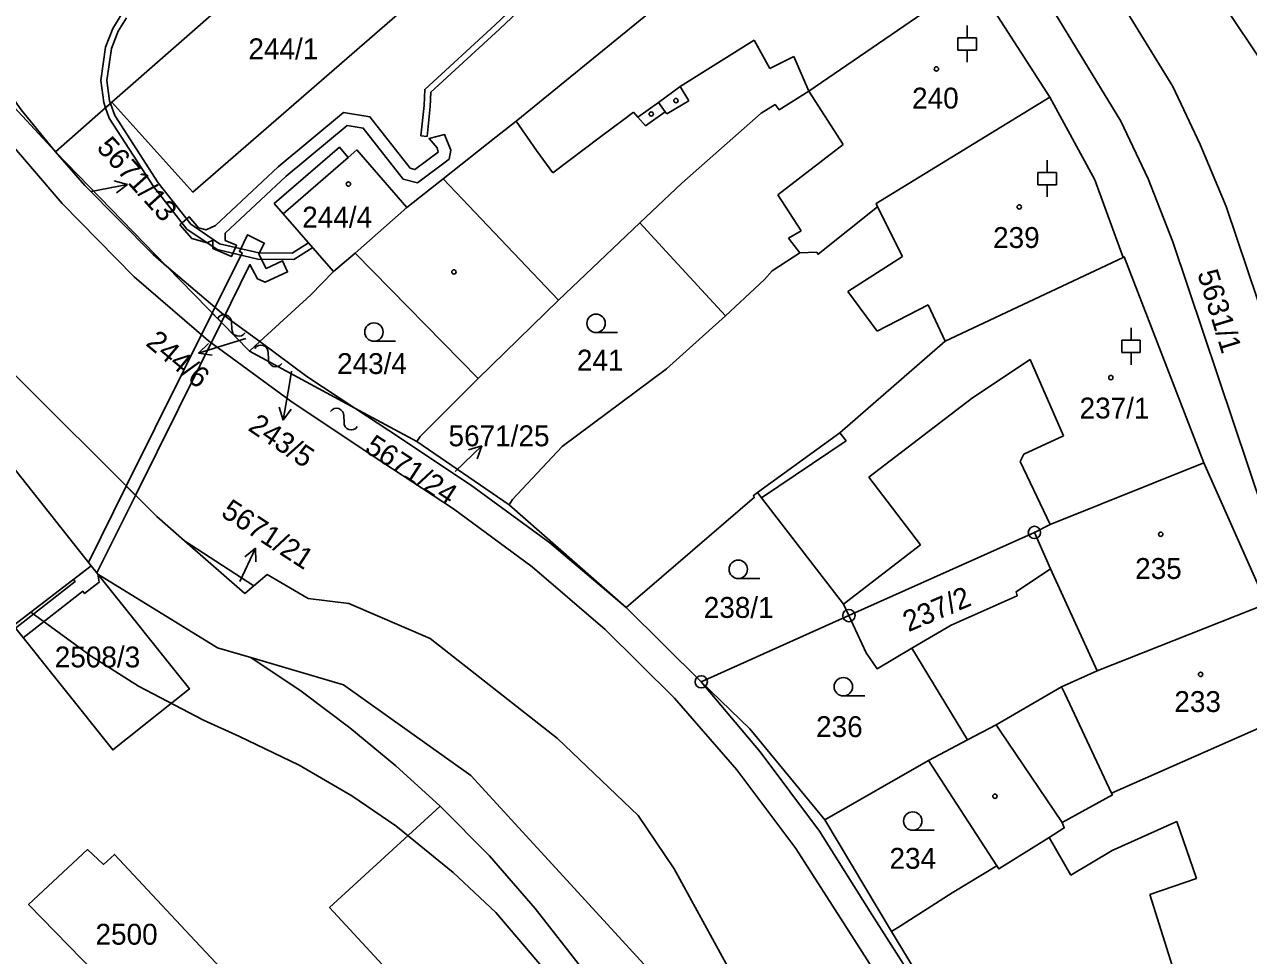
# Model space of a CAD drawing. Extents: x -644096 to -634268, y -1141430 to -1133463.
# Drawn here: x -639215.1 to -639115.5, y -1138537 to -1138461.3 of the extents above; entities that cross this region are included whole.
import ezdxf

# ---------------------------------------------------------------- set-up
doc = ezdxf.new("R2010")
doc.units = 0
for name, color, linetype in [('_CIVIL_CONSTRUCTION', 7, 'Continuous'), ('B_Hranice _3D', 7, 'Continuous'), ('M_Svah_Nasyp', 7, 'Continuous'), ('M_Svah_Zarez', 7, 'Continuous'), ('svrsek_osa_sjezdy', 7, 'Continuous'), ('svrsek_osa_terminal_VRT', 7, 'Continuous'), ('svrsek_osa_VRT', 7, 'Continuous'), ('svrsek_popisy_VRT', 7, 'Continuous'), ('terminal_VRT', 7, 'Continuous')]:
    doc.layers.add(name, color=color, linetype=linetype)

msp = doc.modelspace()

# ---------------------------------------------------------------- linework, layer by layer
at = {"layer": '_CIVIL_CONSTRUCTION'}
for centre, radius in [((-639132.94, -1138502.61), 0.5), ((-639132.94, -1138502.61), 0.0303), ((-639148.04, -1138509.38), 0.5), ((-639148.04, -1138509.38), 0.0303), ((-639160.05, -1138514.77), 0.5), ((-639160.05, -1138514.77), 0.0303)]:
    msp.add_circle(centre, radius, dxfattribs=at)
at = {"layer": 'B_Hranice _3D'}
for points in [[(-639170.5, -1138455.3), (-639176.82, -1138461.28), (-639182.55, -1138466.55), (-639182.6, -1138467.87), (-639182.86, -1138470.32), (-639182.36, -1138470.38), (-639182.1, -1138467.95), (-639182.05, -1138466.77), (-639176.48, -1138461.64), (-639170.14, -1138455.64)], [(-639207.19, -1138460.39), (-639207.94, -1138461.6), (-639208.52, -1138463.1), (-639208.91, -1138465.83), (-639208.67, -1138467.61), (-639208.52, -1138468.05), (-639208.12, -1138467.69), (-639208.19, -1138467.49), (-639208.41, -1138465.83), (-639208.04, -1138463.22), (-639207.5, -1138461.82), (-639206.81, -1138460.73)], [(-639215.22, -1138511.19), (-639210.38, -1138507.39), (-639210.23, -1138507.58), (-639209.05, -1138506.66), (-639209.15, -1138506.01), (-639209.69, -1138505.34), (-639211.12, -1138506.44), (-639211, -1138506.6), (-639215.84, -1138510.4)], [(-639162.6, -1138540.06), (-639178.79, -1138522.4), (-639189.16, -1138515.02), (-639196.71, -1138512.8), (-639199.41, -1138512), (-639209.15, -1138506.01), (-639209.69, -1138505.34), (-639214.61, -1138509.1), (-639209.7, -1138512.69), (-639205.83, -1138515.11), (-639200.55, -1138517.89), (-639197.61, -1138519.21), (-639192.76, -1138521.56), (-639188.49, -1138524.05), (-639184.89, -1138526.5), (-639180.23, -1138530.29), (-639176.76, -1138533.54), (-639171.64, -1138539.57)]]:
    msp.add_lwpolyline(points, dxfattribs=at)
for points in [[(-639208.23, -1138468.89), (-639204.63, -1138474.45), (-639201.91, -1138477.91), (-639199.45, -1138479.57), (-639196.12, -1138480.36), (-639193.21, -1138480.39), (-639191.67, -1138479.42), (-639192, -1138479.04), (-639193.35, -1138479.89), (-639196.06, -1138479.86), (-639199.25, -1138479.11), (-639201.57, -1138477.53), (-639204.23, -1138474.15), (-639207.77, -1138468.67), (-639208.12, -1138467.69), (-639208.52, -1138468.05)], [(-639202.47, -1138477.58), (-639201.51, -1138478.69), (-639200.26, -1138479.03), (-639199.79, -1138478.82), (-639199.79, -1138479.5), (-639198.28, -1138480.15), (-639197.88, -1138479.23), (-639198.79, -1138478.84), (-639198.8, -1138478.26), (-639193.83, -1138473.61), (-639188.87, -1138469.49), (-639187.55, -1138469.7), (-639184.31, -1138473.85), (-639183.13, -1138474.15), (-639180.57, -1138472.22), (-639180.42, -1138471.48), (-639180.93, -1138470.23), (-639182.2, -1138470.54), (-639181.54, -1138471.31), (-639181.47, -1138471.66), (-639183.35, -1138473.07), (-639183.73, -1138472.97), (-639187.01, -1138468.78), (-639189.15, -1138468.43), (-639194.49, -1138472.85), (-639199.58, -1138477.63), (-639200.34, -1138477.97), (-639200.95, -1138477.81), (-639201.71, -1138476.92)], [(-639199.84, -1138484.75), (-639199.1, -1138485.5), (-639196.77, -1138480.8), (-639196.16, -1138481.96), (-639195.53, -1138482.25), (-639193.71, -1138481.4), (-639194.13, -1138480.5), (-639195.46, -1138481.12), (-639196.06, -1138479.96), (-639195.61, -1138479.05), (-639196.96, -1138478.38), (-639197.63, -1138479.73), (-639197.41, -1138479.84)], [(-639206.84, -1138498.85), (-639206.09, -1138499.59), (-639199.1, -1138485.5), (-639199.84, -1138484.75)], [(-639206.84, -1138498.85), (-639209.92, -1138505.05), (-639209.69, -1138505.34), (-639209.23, -1138505.91), (-639206.09, -1138499.59)]]:
    msp.add_lwpolyline(points, close=True, dxfattribs=at)
at = {"layer": 'M_Svah_Nasyp'}
for p, q in [((-639155.75, -1138462.53), (-639161.76, -1138466.32)), ((-639154.47, -1138464.84), (-639155.75, -1138462.53)), ((-639152.51, -1138463.88), (-639154.47, -1138464.84)), ((-639151.31, -1138466.68), (-639152.51, -1138463.88)), ((-639163.52, -1138467.6), (-639161.76, -1138466.32)), ((-639161.05, -1138467.48), (-639161.76, -1138466.32)), ((-639151.31, -1138466.68), (-639148.51, -1138471.02)), ((-639165.21, -1138468.82), (-639163.52, -1138467.6)), ((-639162.98, -1138468.37), (-639163.52, -1138467.6)), ((-639162.86, -1138468.54), (-639161.05, -1138467.48)), ((-639165.56, -1138468.4), (-639166.36, -1138469)), ((-639165.21, -1138468.82), (-639165.56, -1138468.4)), ((-639162.98, -1138468.37), (-639164.59, -1138469.51)), ((-639162.98, -1138468.37), (-639162.86, -1138468.54)), ((-639173.47, -1138471.53), (-639175.11, -1138469.14)), ((-639166.36, -1138469), (-639168.24, -1138470.42)), ((-639164.59, -1138469.51), (-639165.21, -1138468.82)), ((-639168.24, -1138470.42), (-639172.13, -1138473.34)), ((-639172.13, -1138473.34), (-639173.47, -1138471.53)), ((-639148.51, -1138471.02), (-639153.83, -1138475.13)), ((-639188.78, -1138472.08), (-639194.07, -1138476.67)), ((-639178.98, -1138476.01), (-639181.06, -1138473.82)), ((-639153.83, -1138475.13), (-639151.91, -1138478.05)), ((-639178.98, -1138476.01), (-639171.67, -1138483.69)), ((-639143.68, -1138480.14), (-639145.7, -1138476.11)), ((-639151.91, -1138478.05), (-639152.95, -1138478.66)), ((-639152.95, -1138478.66), (-639152.03, -1138479.85)), ((-639148.13, -1138483.01), (-639143.68, -1138480.14)), ((-639145.74, -1138486.23), (-639148.13, -1138483.01)), ((-639141.59, -1138484.07), (-639145.74, -1138486.23)), ((-639140.21, -1138487.04), (-639141.59, -1138484.07)), ((-639133.3, -1138488.52), (-639137.98, -1138491.64)), ((-639133.3, -1138488.52), (-639130.57, -1138494.74)), ((-639137.98, -1138491.64), (-639146.42, -1138498.1)), ((-639148.79, -1138494.49), (-639148.27, -1138495.16)), ((-639148.27, -1138495.16), (-639155.15, -1138499.79)), ((-639130.57, -1138494.74), (-639133.8, -1138496.24)), ((-639134.1, -1138496.83), (-639133.8, -1138496.24)), ((-639131.67, -1138501.97), (-639134.1, -1138496.83)), ((-639146.42, -1138498.1), (-639142.21, -1138503.63)), ((-639142.21, -1138503.63), (-639148.48, -1138508.44)), ((-639127.84, -1138513.88), (-639131.64, -1138505.56)), ((-639130.74, -1138515.17), (-639130.48, -1138515.71)), ((-639130.48, -1138515.71), (-639126.66, -1138523.83)), ((-639135.72, -1138518.77), (-639136.05, -1138518.27)), ((-639130.7, -1138526.22), (-639135.72, -1138518.77)), ((-639126.62, -1138528.49), (-639121.35, -1138526.13)), ((-639119.76, -1138530.78), (-639121.35, -1138526.13)), ((-639131.74, -1138527.43), (-639129.98, -1138530.5)), ((-639129.98, -1138530.5), (-639126.62, -1138528.49)), ((-639119.76, -1138530.78), (-639123.55, -1138532.07)), ((-639123.55, -1138532.07), (-639119.98, -1138543.48))]:
    msp.add_line(p, q, dxfattribs=at)
at = {"layer": 'M_Svah_Zarez'}
for p, q in [((-639198.287, -1138485.511), (-639198.253, -1138486.009)), ((-639195.293, -1138487.99), (-639195.267, -1138488.49)), ((-639189.143, -1138493.13), (-639189.117, -1138493.63))]:
    msp.add_line(p, q, dxfattribs=at)
for centre in [(-639140.917, -1138464.879), (-639162.117, -1138467.459), (-639164.117, -1138468.549), (-639188.757, -1138474.249), (-639134.177, -1138476.109), (-639180.177, -1138481.399), (-639126.727, -1138490.009), (-639122.667, -1138502.759), (-639119.427, -1138514.169), (-639136.157, -1138524.079)]:
    msp.add_circle(centre, 0.175, dxfattribs=at)
for centre, start, end in [((-639198.873, -1138485.472), 356.29136, 148.21888), ((-639197.667, -1138486.047), 176.29136, 328.21888), ((-639195.878, -1138487.942), 355.29136, 147.21887), ((-639194.682, -1138488.538), 175.29136, 327.21887), ((-639189.728, -1138493.082), 355.29136, 147.21887), ((-639188.532, -1138493.678), 175.29136, 327.21887)]:
    msp.add_arc(centre, 0.588, start, end, dxfattribs=at)
at = {"layer": 'svrsek_osa_sjezdy'}
for p, q in [((-639138.42, -1138462.341), (-639138.42, -1138461.34)), ((-639139.171, -1138462.341), (-639137.669, -1138462.341)), ((-639139.171, -1138463.342), (-639139.171, -1138462.341)), ((-639137.669, -1138463.342), (-639137.669, -1138462.341)), ((-639139.171, -1138463.342), (-639137.669, -1138463.342)), ((-639138.42, -1138464.34), (-639138.42, -1138463.342)), ((-639131.91, -1138473.301), (-639131.91, -1138472.3)), ((-639132.661, -1138473.301), (-639131.159, -1138473.301)), ((-639132.661, -1138474.302), (-639132.661, -1138473.301)), ((-639131.159, -1138474.302), (-639131.159, -1138473.301)), ((-639132.661, -1138474.302), (-639131.159, -1138474.302)), ((-639131.91, -1138475.3), (-639131.91, -1138474.302)), ((-639168.613, -1138486.34), (-639166.863, -1138486.34)), ((-639125.08, -1138486.961), (-639125.08, -1138485.96)), ((-639186.683, -1138487.05), (-639184.933, -1138487.05)), ((-639125.831, -1138486.961), (-639124.329, -1138486.961)), ((-639125.831, -1138487.962), (-639125.831, -1138486.961)), ((-639124.329, -1138487.962), (-639124.329, -1138486.961)), ((-639125.831, -1138487.962), (-639124.329, -1138487.962)), ((-639125.08, -1138488.96), (-639125.08, -1138487.962)), ((-639157.043, -1138506.36), (-639155.293, -1138506.36)), ((-639148.493, -1138515.92), (-639146.743, -1138515.92)), ((-639142.843, -1138526.85), (-639141.093, -1138526.85))]:
    msp.add_line(p, q, dxfattribs=at)
for centre in [(-639186.683, -1138486.3), (-639168.613, -1138485.59), (-639157.043, -1138505.61), (-639148.493, -1138515.17), (-639142.843, -1138526.1)]:
    msp.add_circle(centre, 0.75, dxfattribs=at)
at = {"layer": 'svrsek_osa_terminal_VRT'}
msp.add_arc((-642050.261, -1145189.597), 8802.25, 41.4131519, 75.3170489, dxfattribs=at)
at = {"layer": 'svrsek_popisy_VRT'}
for p, q in [((-639209.69, -1138474.85), (-639206.744, -1138474.277)), ((-639206.744, -1138474.277), (-639207.823, -1138473.977)), ((-639206.744, -1138474.277), (-639207.632, -1138474.96)), ((-639198.08, -1138487.13), (-639200.95, -1138488.007)), ((-639200.95, -1138488.007), (-639200.139, -1138487.236)), ((-639197.12, -1138486.83), (-639198.08, -1138487.13)), ((-639200.95, -1138488.007), (-639199.846, -1138488.193)), ((-639193.38, -1138489.47), (-639193.56, -1138490.52)), ((-639193.56, -1138490.52), (-639194.081, -1138493.475)), ((-639194.081, -1138493.475), (-639194.4, -1138492.402)), ((-639194.081, -1138493.475), (-639193.414, -1138492.576)), ((-639180.07, -1138497.64), (-639177.911, -1138495.555)), ((-639177.911, -1138495.555), (-639178.98, -1138495.891)), ((-639177.911, -1138495.555), (-639178.284, -1138496.611)), ((-639197.59, -1138506.61), (-639196.322, -1138503.89)), ((-639196.322, -1138503.89), (-639197.199, -1138504.586)), ((-639196.322, -1138503.89), (-639196.291, -1138505.009))]:
    msp.add_line(p, q, dxfattribs=at)
at = {"layer": 'terminal_VRT'}
for p, q in [((-639131.69, -1138467.18), (-639137.91, -1138457.49)), ((-639208, -1138467.59), (-639212.6, -1138471.63)), ((-639212.6, -1138471.63), (-639203.56, -1138480.93)), ((-639184.02, -1138476.15), (-639188.22, -1138479.88)), ((-639189.98, -1138481.36), (-639188.22, -1138479.88)), ((-639188.22, -1138479.88), (-639178.21, -1138490.07)), ((-639203.56, -1138480.93), (-639196.81, -1138487.86)), ((-639195.97, -1138487.08), (-639196.81, -1138487.86)), ((-639196.81, -1138487.86), (-639188.24, -1138492.5)), ((-639188.24, -1138492.5), (-639183.2, -1138495.22)), ((-639183.2, -1138495.22), (-639175.68, -1138500.35)), ((-639114.06, -1138508.41), (-639119.17, -1138496.94)), ((-639175.68, -1138500.35), (-639166.17, -1138508.72)), ((-639148.04, -1138509.38), (-639132.94, -1138502.61)), ((-639202.09, -1138503.29), (-639196.46, -1138506.96)), ((-639216.02, -1138510.18), (-639209.69, -1138505.34)), ((-639209.69, -1138505.34), (-639209.15, -1138506.01)), ((-639166.17, -1138508.72), (-639160.05, -1138514.77)), ((-639148.04, -1138509.38), (-639160.05, -1138514.77)), ((-639142.92, -1138512.04), (-639138.38, -1138519.49)), ((-639138.38, -1138519.49), (-639141.57, -1138521.16)), ((-639141.57, -1138521.16), (-639150.01, -1138526)), ((-639141.57, -1138521.16), (-639136, -1138529.74)), ((-639150.01, -1138526), (-639144.56, -1138535.08))]:
    msp.add_line(p, q, dxfattribs=at)
for points in [[(-639152.54, -1138417.38), (-639131.74, -1138449.91), (-639121.67, -1138466.3), (-639119.46, -1138471.02), (-639117.34, -1138476.07), (-639104.54, -1138514.08), (-639099.1, -1138530.75), (-639096.82, -1138537.6), (-639095.45, -1138541.57), (-639095.1, -1138542.48), (-639094.39, -1138544.34)], [(-639155.55, -1138421.99), (-639135.92, -1138452.69), (-639125.92, -1138469.13), (-639123.68, -1138473.83), (-639121.67, -1138478.95), (-639109.38, -1138515.65), (-639102.68, -1138533.28), (-639095.98, -1138549.64)], [(-639232.54, -1138435.01), (-639233.71, -1138435.63), (-639231.68, -1138439.89), (-639227.93, -1138447.14), (-639219.82, -1138464.99), (-639219.4, -1138464.59), (-639217.58, -1138467.54), (-639217, -1138466.87), (-639212.6, -1138471.63)], [(-639232.54, -1138435.01), (-639227.36, -1138447.72), (-639223.76, -1138454.91), (-639220, -1138461.7), (-639215.4, -1138468.21), (-639212.6, -1138471.63)], [(-639208, -1138467.59), (-639201.41, -1138474.91), (-639177.38, -1138454.02), (-639177.84, -1138453.51), (-639180.12, -1138450.99), (-639184.06, -1138446.57)], [(-639184.06, -1138446.57), (-639184.44, -1138446.9), (-639208, -1138467.59)], [(-639145.67, -1138446.35), (-639159, -1138456), (-639159.91, -1138456.71), (-639175.11, -1138469.14), (-639176.74, -1138470.4), (-639181.06, -1138473.82), (-639184.02, -1138476.15)], [(-639137.91, -1138457.49), (-639151.31, -1138466.68), (-639153.72, -1138468.2), (-639154.05, -1138467.78), (-639155.19, -1138468.47), (-639161.63, -1138474.19), (-639165.06, -1138477.4)], [(-639117.93, -1138459.04), (-639113.91, -1138465.13), (-639111.59, -1138472.23)], [(-639131.69, -1138467.18), (-639145.83, -1138475.84), (-639145.7, -1138476.11), (-639150.55, -1138479.96), (-639150.66, -1138479.8), (-639152.03, -1138479.85), (-639154.28, -1138481.32), (-639154.92, -1138482.03), (-639158.09, -1138484.97)], [(-639125.73, -1138480.22), (-639128.04, -1138473.92), (-639131.69, -1138467.18)], [(-639107.3, -1138584.65), (-639096.04, -1138588.24), (-639096.53, -1138589.61), (-639096.73, -1138590.51), (-639109.59, -1138586.42), (-639113.18, -1138584.47), (-639116.7, -1138581.81), (-639119.82, -1138578.58), (-639122.11, -1138575.34), (-639130.89, -1138561.81), (-639135.15, -1138555.22), (-639148.04, -1138535.07), (-639152.37, -1138528.34), (-639157.15, -1138521.92), (-639162.24, -1138516.11), (-639167.88, -1138510.51), (-639173.81, -1138505.42), (-639180.22, -1138500.68), (-639186.82, -1138496.34), (-639193.44, -1138491.92), (-639200.15, -1138487), (-639206.19, -1138481.8), (-639212.06, -1138475.83), (-639217.23, -1138469.81)], [(-639212.6, -1138471.63), (-639210.21, -1138474.37), (-639204.66, -1138479.99), (-639203.56, -1138480.93)], [(-639189.98, -1138481.36), (-639194.07, -1138476.67), (-639194.79, -1138475.84), (-639189.5, -1138471.25), (-639188.78, -1138472.08), (-639188.08, -1138471.47), (-639184.02, -1138476.15)], [(-639165.06, -1138477.4), (-639171.67, -1138483.69), (-639178.21, -1138490.07)], [(-639165.06, -1138477.4), (-639162.61, -1138480.06), (-639158.09, -1138484.97)], [(-639155.47, -1138499.37), (-639148.79, -1138494.49), (-639140.21, -1138487.04), (-639125.73, -1138480.22)], [(-639119.17, -1138496.94), (-639125.64, -1138480.18), (-639125.73, -1138480.22)], [(-639203.56, -1138480.93), (-639198.54, -1138485.19), (-639195.97, -1138487.08)], [(-639195.97, -1138487.08), (-639191.83, -1138483.26), (-639189.98, -1138481.36)], [(-639158.09, -1138484.97), (-639162.89, -1138489.29), (-639171.38, -1138495.61), (-639175.4, -1138499.93), (-639175.68, -1138500.35)], [(-639195.97, -1138487.08), (-639192.14, -1138489.91), (-639188.24, -1138492.5)], [(-639217.3, -1138488.42), (-639220.76, -1138491.37), (-639217.84, -1138495.08), (-639209.69, -1138505.34)], [(-639217.3, -1138488.42), (-639204.36, -1138501.32), (-639202.09, -1138503.29)], [(-639178.21, -1138490.07), (-639182.92, -1138494.8), (-639183.2, -1138495.22)], [(-639166.17, -1138508.72), (-639172.37, -1138503.46), (-639178.82, -1138498.74), (-639185.48, -1138494.32), (-639188.24, -1138492.5)], [(-639119.17, -1138496.94), (-639131.67, -1138501.97), (-639132.94, -1138502.61)], [(-639166.17, -1138508.72), (-639163.28, -1138506.26), (-639155.73, -1138499.75), (-639155.82, -1138499.63), (-639155.47, -1138499.37)], [(-639155.47, -1138499.37), (-639155.15, -1138499.79), (-639148.48, -1138508.44), (-639148.04, -1138509.38)], [(-639132.94, -1138502.61), (-639131.64, -1138505.56), (-639134.44, -1138507.44), (-639134.35, -1138507.76), (-639139.73, -1138510.16), (-639142.92, -1138512.04)], [(-639196.46, -1138506.96), (-639197.18, -1138507.57), (-639202.09, -1138503.29)], [(-639209.15, -1138506.01), (-639201.7, -1138515.34), (-639207.93, -1138520.31), (-639216.02, -1138510.18)], [(-639209.15, -1138506.01), (-639199.41, -1138512), (-639196.71, -1138512.8)], [(-639196.46, -1138506.96), (-639195.38, -1138506.04), (-639192.03, -1138507.99), (-639188.72, -1138508.38), (-639182.1, -1138511.24), (-639171.76, -1138519.38), (-639165.18, -1138525.66), (-639162.26, -1138530), (-639157.27, -1138539.12), (-639152.18, -1138549.23), (-639146.39, -1138559.84), (-639141.68, -1138568.46), (-639134.14, -1138582.38), (-639130.73, -1138588.85), (-639128.66, -1138591.81), (-639126.39, -1138594.54)], [(-639114.06, -1138508.41), (-639127.84, -1138513.88), (-639130.74, -1138515.17), (-639136.05, -1138518.27), (-639138.38, -1138519.49)], [(-639142.92, -1138512.04), (-639145.75, -1138513.71), (-639146.64, -1138512.4), (-639148.04, -1138509.38)], [(-639196.71, -1138512.8), (-639189.16, -1138515.02), (-639178.79, -1138522.4), (-639162.6, -1138540.06), (-639158.76, -1138547.64), (-639148.79, -1138569.34), (-639126.65, -1138599.62), (-639125.04, -1138602.81)], [(-639181.29, -1138524.88), (-639184.89, -1138521.6), (-639188.64, -1138518.5), (-639192.6, -1138515.54), (-639196.71, -1138512.8)], [(-639107.3, -1138584.65), (-639108.4, -1138584.24), (-639111.94, -1138582.4), (-639115.1, -1138580.07), (-639117.87, -1138577.18), (-639120.11, -1138574.06), (-639124.59, -1138567.27), (-639128.89, -1138560.46), (-639137.63, -1138547.11), (-639146.17, -1138533.72), (-639150.44, -1138526.92), (-639155.26, -1138520.47), (-639160.05, -1138514.77)], [(-639160.05, -1138514.77), (-639156.11, -1138518.6), (-639150.01, -1138526)], [(-639110.51, -1138516.7), (-639126.66, -1138523.83), (-639126.6, -1138523.97), (-639130.7, -1138526.22), (-639130.52, -1138526.66), (-639131.74, -1138527.43), (-639135.83, -1138530), (-639136, -1138529.74)], [(-639181.29, -1138524.88), (-639190.29, -1138533.13), (-639179.73, -1138544.58), (-639168.47, -1138555.57), (-639161.99, -1138549.91)], [(-639161.99, -1138549.91), (-639166.85, -1138542.38), (-639170.07, -1138537.69), (-639173.56, -1138533.21), (-639177.29, -1138528.94), (-639181.29, -1138524.88)], [(-639204.16, -1138543.77), (-639198.7, -1138538.55), (-639201.63, -1138535.41), (-639207.79, -1138528.81), (-639208.69, -1138529.63), (-639209.99, -1138528.43), (-639214.78, -1138532.9), (-639207.19, -1138540.67), (-639204.16, -1138543.77)], [(-639136, -1138529.74), (-639139.64, -1138531.94), (-639144.01, -1138534.73), (-639144.56, -1138535.08)], [(-639144.56, -1138535.08), (-639142.35, -1138538.75), (-639134.32, -1138551.64)]]:
    msp.add_lwpolyline(points, dxfattribs=at)

# ---------------------------------------------------------------- texts
at = {"layer": 'svrsek_osa_VRT'}
for s, p in [('244/1', (-639196.9, -1138464.095)), ('240', (-639142.9, -1138468.105)), ('244/4', (-639192.52, -1138477.795)), ('239', (-639136.31, -1138479.455)), ('243/4', (-639189.686, -1138489.715)), ('241', (-639170.17, -1138489.435)), ('237/1', (-639129.27, -1138493.335)), ('5671/25', (-639180.616, -1138495.595)), ('235', (-639124.75, -1138506.395)), ('238/1', (-639159.85, -1138509.565)), ('2508/3', (-639212.656, -1138513.595)), ('233', (-639121.56, -1138517.225)), ('236', (-639150.71, -1138519.265)), ('234', (-639144.74, -1138529.985)), ('2500', (-639209.341, -1138536.165))]:
    msp.add_text(s, height=1.7, dxfattribs=at).set_placement(p)
for s, rotation, p in [('5671/13', 312, (-639209.327, -1138471.339)), ('5631/1', 287, (-639119.706, -1138481.504)), ('244/6', 320, (-639205.335, -1138487.312)), ('243/5', 326, (-639197.018, -1138494.236)), ('5671/24', 327, (-639187.537, -1138495.975)), ('5671/21', 327, (-639199.224, -1138501.224)), ('237/2', 23, (-639143.193, -1138510.731))]:
    msp.add_text(s, height=1.7, rotation=rotation, dxfattribs=at).set_placement(p)

doc.saveas('drawing.dxf')
